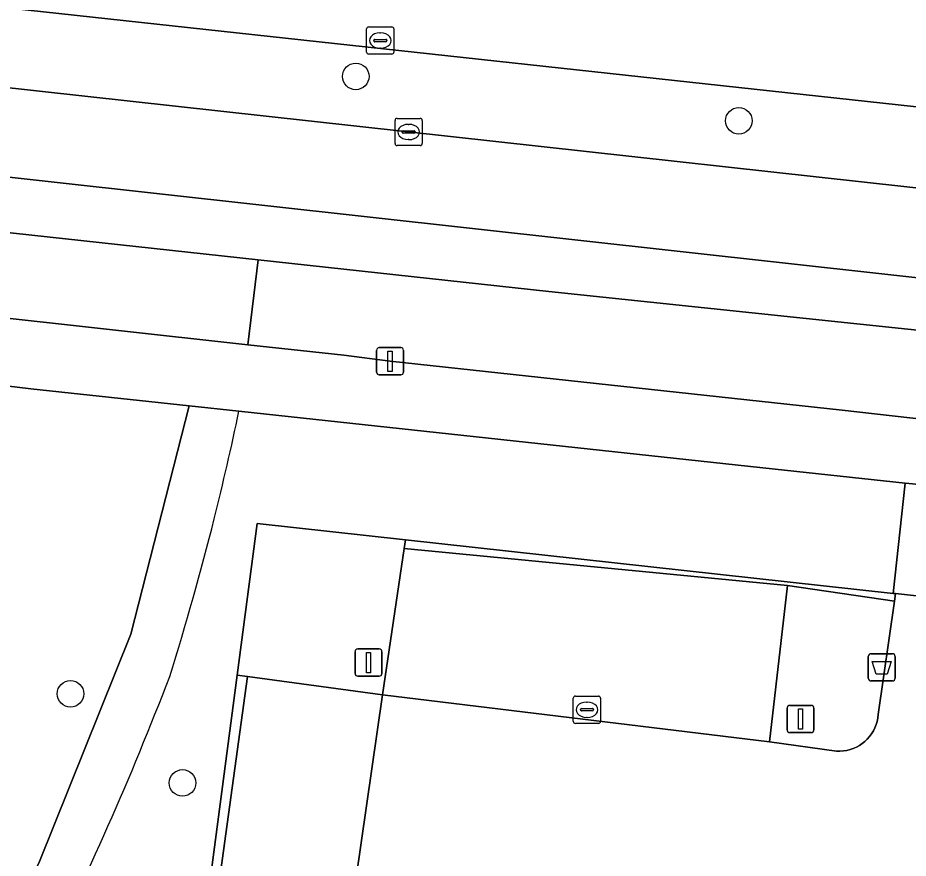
# Model space of a CAD drawing. Extents: x 162184 to 163154, y 385507 to 386516.
# Drawn here: x 162401.32 to 162434.06, y 386426.53 to 386457.44 of the extents above; entities that cross this region are included whole.
import ezdxf

# ---------------------------------------------------------------- set-up
doc = ezdxf.new("R2010")
doc.units = 0
for name, color, linetype in [('IMGEO_Afvalbak', 7, 'Continuous'), ('IMGEO_Berm_groen', 7, 'Continuous'), ('IMGEO_Boom', 7, 'Continuous'), ('IMGEO_Fietspad_gesloten', 7, 'Continuous'), ('IMGEO_Groenvoorziening', 7, 'Continuous'), ('IMGEO_Haag', 7, 'Continuous'), ('IMGEO_Hek', 7, 'Continuous'), ('IMGEO_Kolk', 7, 'Continuous'), ('IMGEO_Lichtmast', 7, 'Continuous'), ('IMGEO_OVBaan_gesloten', 7, 'Continuous'), ('IMGEO_Parkeervlak_open', 7, 'Continuous'), ('IMGEO_Rijbaan_lokaal_open', 7, 'Continuous'), ('IMGEO_Voetpad_halfverhard', 7, 'Continuous'), ('IMGEO_Voetpad_open', 7, 'Continuous')]:
    doc.layers.add(name, color=color, linetype=linetype)

msp = doc.modelspace()

# ---------------------------------------------------------------- linework, layer by layer
at = {"layer": 'IMGEO_Afvalbak'}
for p, q in [((162432.589, 386433.152), (162432.589, 386433.952)), ((162432.589, 386433.952), (162432.589, 386433.152)), ((162432.689, 386434.052), (162433.479, 386434.052)), ((162433.479, 386434.052), (162432.689, 386434.052)), ((162433.579, 386433.952), (162433.579, 386433.152)), ((162433.579, 386433.152), (162433.579, 386433.952)), ((162433.479, 386433.052), (162432.689, 386433.052)), ((162432.689, 386433.052), (162433.479, 386433.052))]:
    msp.add_line(p, q, dxfattribs=at)
msp.add_lwpolyline([(162432.732, 386433.766), (162433.436, 386433.766), (162433.287, 386433.296), (162432.881, 386433.296), (162432.732, 386433.766)], dxfattribs=at)
for centre, start, end in [((162432.689, 386433.952), 90, 180), ((162432.689, 386433.952), 90, 180), ((162433.479, 386433.952), 0, 90), ((162433.479, 386433.952), 360, 90), ((162432.689, 386433.152), 180, 270), ((162432.689, 386433.152), 180, 270), ((162433.479, 386433.152), 270, 0), ((162433.479, 386433.152), 270, 0)]:
    msp.add_arc(centre, 0.1, start, end, dxfattribs=at)
at = {"layer": 'IMGEO_Berm_groen'}
for points in [[(162613.988, 386438.091), (162606.697, 386438.297), (162597.59, 386438.678), (162578.374, 386439.662), (162558.009, 386441.049), (162541.026, 386442.441), (162445.632, 386452.94), (162395.715, 386458.384), (162389.661, 386459.044), (162389.661, 386459.044), (162388.471, 386456.244)], [(162388.471, 386456.244), (162388.471, 386456.244), (162395.33, 386455.487), (162519.79, 386441.76)], [(162511.316, 386439.442), (162452.562, 386445.864), (162394.901, 386452.259), (162387.143, 386453.119), (162386.302, 386451.14)], [(162386.302, 386451.14), (162410.16, 386448.539), (162420.849, 386447.373), (162445.492, 386444.783), (162513.786, 386437.543)]]:
    msp.add_lwpolyline(points, dxfattribs=at)
at = {"layer": 'IMGEO_Boom'}
for centre in [(162413.745, 386455.287), (162427.829, 386453.654), (162403.259, 386432.577), (162407.376, 386429.298)]:
    msp.add_circle(centre, 0.489, dxfattribs=at)
at = {"layer": 'IMGEO_Fietspad_gesloten'}
for points in [[(162386.302, 386451.14), (162385.017, 386448.116), (162385.018, 386448.116), (162389.581, 386447.627), (162394.61, 386447.087), (162409.778, 386445.416), (162410.16, 386448.539), (162386.302, 386451.14)], [(162420.849, 386447.373), (162410.16, 386448.539), (162409.778, 386445.416), (162413.301, 386445.028), (162415.005, 386444.81), (162431.632, 386443.01), (162440.398, 386442.014), (162453.79, 386440.539), (162465.837, 386439.248), (162475.78, 386438.147), (162491.163, 386436.474), (162495.383, 386436.058), (162512.845, 386434.099), (162535.416, 386431.622), (162535.473, 386431.8), (162546.282, 386431.799), (162555.818, 386431.981)], [(162619.523, 386432.354), (162616.897, 386432.615), (162613.714, 386432.942), (162606.078, 386434.165), (162566.111, 386435.21), (162535.834, 386435.272), (162524.914, 386436.329), (162513.786, 386437.543), (162445.492, 386444.783), (162420.849, 386447.373)]]:
    msp.add_lwpolyline(points, dxfattribs=at)
at = {"layer": 'IMGEO_Groenvoorziening'}
for points in [[(162407.623, 386443.168), (162401.804, 386443.795), (162387.844, 386445.487), (162384.305, 386439.127), (162390.101, 386434.28)], [(162392.116, 386431.293), (162392.145, 386430.409), (162384.419, 386412.861), (162379.928, 386403.845), (162376.249, 386397.335), (162381.39, 386394.232), (162390.618, 386407.428), (162397.224, 386417.512), (162400.761, 386423.928), (162402.097, 386426.35), (162405.481, 386434.771), (162407.623, 386443.168)], [(162409.387, 386433.259), (162410.123, 386438.836), (162415.573, 386438.238), (162433.504, 386436.271), (162433.942, 386440.33), (162428.719, 386440.893), (162409.45, 386442.971)], [(162402.083, 386422.332), (162405.619, 386416.083), (162407.546, 386419.312), (162409.387, 386433.259)]]:
    msp.add_lwpolyline(points, dxfattribs=at)
for points in [[(162415.525, 386437.916), (162415.573, 386438.238), (162410.123, 386438.836), (162409.387, 386433.259), (162409.762, 386433.209), (162414.732, 386432.543)], [(162415.573, 386438.238), (162415.525, 386437.916), (162429.616, 386436.562), (162433.558, 386435.988), (162433.597, 386436.261), (162433.504, 386436.271)], [(162433.558, 386435.988), (162429.616, 386436.562), (162428.955, 386430.805), (162431.424, 386430.468), (162431.549, 386430.466), (162431.674, 386430.476), (162431.798, 386430.495), (162431.919, 386430.526), (162432.038, 386430.567), (162432.152, 386430.617), (162432.262, 386430.678), (162432.366, 386430.748), (162432.464, 386430.826), (162432.554, 386430.913), (162432.637, 386431.007), (162432.711, 386431.107), (162432.777, 386431.214), (162432.833, 386431.326), (162432.879, 386431.443), (162432.915, 386431.563), (162432.94, 386431.685), (162432.955, 386431.81)], [(162409.762, 386433.209), (162409.387, 386433.259), (162407.546, 386419.312), (162405.372, 386402.837), (162405.586, 386402.817), (162406.227, 386407.483)]]:
    msp.add_lwpolyline(points, close=True, dxfattribs=at)
for centre, radius, start, end in [((162308.53, 386464.065), 103.101, 345.93717, 348.19415), ((162308.871, 386464.024), 102.76, 342.55375, 345.9134), ((162300.771, 386473.721), 113.599, 333.10429, 339.11052)]:
    msp.add_arc(centre, radius, start, end, dxfattribs=at)
at = {"layer": 'IMGEO_Haag'}
for points in [[(162415.525, 386437.916), (162415.573, 386438.238), (162410.123, 386438.836), (162409.387, 386433.259), (162409.762, 386433.209), (162414.732, 386432.543)], [(162433.558, 386435.988), (162429.616, 386436.562), (162428.955, 386430.805), (162431.424, 386430.468), (162431.549, 386430.466), (162431.674, 386430.476), (162431.798, 386430.495), (162431.919, 386430.526), (162432.038, 386430.567), (162432.152, 386430.617), (162432.262, 386430.678), (162432.366, 386430.748), (162432.464, 386430.826), (162432.554, 386430.913), (162432.637, 386431.007), (162432.711, 386431.107), (162432.777, 386431.214), (162432.833, 386431.326), (162432.879, 386431.443), (162432.915, 386431.563), (162432.94, 386431.685), (162432.955, 386431.81)]]:
    msp.add_lwpolyline(points, close=True, dxfattribs=at)
at = {"layer": 'IMGEO_Hek'}
for points in [[(162407.546, 386419.312), (162410.123, 386438.836)], [(162410.123, 386438.836), (162433.597, 386436.261)], [(162433.597, 386436.261), (162437.422, 386435.841)]]:
    msp.add_lwpolyline(points, dxfattribs=at)
at = {"layer": 'IMGEO_Kolk'}
for p, q in [((162414.146, 386456.179), (162414.146, 386457.031)), ((162414.221, 386457.105), (162415.073, 386457.105)), ((162414.634, 386456.885), (162414.659, 386456.885)), ((162415.147, 386457.031), (162415.147, 386456.179)), ((162414.405, 386456.599), (162414.405, 386456.611)), ((162414.843, 386456.562), (162414.445, 386456.562)), ((162414.448, 386456.648), (162414.846, 386456.648)), ((162414.889, 386456.611), (162414.889, 386456.599)), ((162414.657, 386456.325), (162414.632, 386456.325)), ((162415.073, 386456.105), (162414.221, 386456.105)), ((162415.189, 386452.816), (162415.189, 386453.668)), ((162415.264, 386453.742), (162416.116, 386453.742)), ((162416.19, 386453.668), (162416.19, 386452.816)), ((162415.491, 386453.285), (162415.889, 386453.285)), ((162415.677, 386453.522), (162415.702, 386453.522)), ((162415.448, 386453.236), (162415.448, 386453.248)), ((162415.886, 386453.199), (162415.488, 386453.199)), ((162415.7, 386452.962), (162415.675, 386452.962)), ((162415.932, 386453.248), (162415.932, 386453.236)), ((162416.116, 386452.742), (162415.264, 386452.742)), ((162421.745, 386431.565), (162421.745, 386432.417)), ((162421.82, 386432.491), (162422.672, 386432.491)), ((162422.746, 386432.417), (162422.746, 386431.565)), ((162422.004, 386431.985), (162422.004, 386431.997)), ((162422.047, 386432.034), (162422.445, 386432.034)), ((162422.233, 386432.271), (162422.258, 386432.271)), ((162422.488, 386431.997), (162422.488, 386431.985)), ((162422.442, 386431.948), (162422.044, 386431.948)), ((162422.256, 386431.711), (162422.231, 386431.711)), ((162422.672, 386431.491), (162421.82, 386431.491))]:
    msp.add_line(p, q, dxfattribs=at)
for points in [[(162414.146, 386456.179), (162414.146, 386457.031)], [(162414.221, 386457.105), (162415.073, 386457.105)], [(162415.147, 386457.031), (162415.147, 386456.179)], [(162415.073, 386456.105), (162414.221, 386456.105)], [(162415.189, 386452.816), (162415.189, 386453.668)], [(162415.264, 386453.742), (162416.116, 386453.742)], [(162416.19, 386453.668), (162416.19, 386452.816)], [(162416.116, 386452.742), (162415.264, 386452.742)], [(162421.745, 386431.565), (162421.745, 386432.417)], [(162421.82, 386432.491), (162422.672, 386432.491)], [(162422.746, 386432.417), (162422.746, 386431.565)], [(162422.672, 386431.491), (162421.82, 386431.491)]]:
    msp.add_lwpolyline(points, dxfattribs=at)
for centre, radius, start, end in [((162414.223, 386457.029), 0.0765, 91.552, 178.448), ((162414.223, 386457.029), 0.0765, 91.552, 178.448), ((162415.071, 386457.029), 0.0765, 1.552, 88.448), ((162415.071, 386457.029), 0.0765, 1.552, 88.448), ((162414.445, 386456.608), 0.0403, 85.8775, 175.7526), ((162414.442, 386456.598), 0.0366, 178.938, 274.7102), ((162414.846, 386456.605), 0.043, 264.8664, 352.4533), ((162414.85, 386456.61), 0.0386, 1.7309, 96.639), ((162414.223, 386456.181), 0.0765, 181.552, 268.448), ((162414.223, 386456.181), 0.0765, 181.552, 268.448), ((162415.071, 386456.181), 0.0765, 271.552, 358.448), ((162415.071, 386456.181), 0.0765, 271.552, 358.448), ((162415.266, 386453.666), 0.0765, 91.552, 178.448), ((162415.266, 386453.666), 0.0765, 91.552, 178.448), ((162416.114, 386453.666), 0.0765, 1.552, 88.448), ((162416.114, 386453.666), 0.0765, 1.552, 88.448), ((162415.488, 386453.245), 0.0403, 85.8775, 175.7526), ((162415.893, 386453.247), 0.0386, 1.7309, 96.639), ((162415.485, 386453.235), 0.0366, 178.938, 274.7102), ((162415.889, 386453.242), 0.043, 264.8664, 352.4533), ((162415.266, 386452.818), 0.0765, 181.552, 268.448), ((162415.266, 386452.818), 0.0765, 181.552, 268.448), ((162416.114, 386452.818), 0.0765, 271.552, 358.448), ((162416.114, 386452.818), 0.0765, 271.552, 358.448), ((162421.822, 386432.415), 0.0765, 91.552, 178.448), ((162421.822, 386432.415), 0.0765, 91.552, 178.448), ((162422.67, 386432.415), 0.0765, 1.552, 88.448), ((162422.67, 386432.415), 0.0765, 1.552, 88.448), ((162422.044, 386431.994), 0.0403, 85.8775, 175.7526), ((162422.041, 386431.984), 0.0366, 178.938, 274.7102), ((162422.445, 386431.991), 0.043, 264.8664, 352.4533), ((162422.449, 386431.996), 0.0386, 1.7309, 96.639), ((162421.822, 386431.567), 0.0765, 181.552, 268.448), ((162421.822, 386431.567), 0.0765, 181.552, 268.448), ((162422.67, 386431.567), 0.0765, 271.552, 358.448), ((162422.67, 386431.567), 0.0765, 271.552, 358.448)]:
    msp.add_arc(centre, radius, start, end, dxfattribs=at)
for centre, major_axis, ratio, start_param, end_param in [((162414.633, 386456.605), (-0.387, 0.002), 0.722429, 4.712389, 7.853982), ((162414.658, 386456.605), (-0.39, 0.002), 0.717154, 1.570796, 4.712389), ((162415.676, 386453.242), (-0.387, 0.002), 0.722429, 4.712389, 7.853982), ((162415.701, 386453.242), (-0.39, 0.002), 0.717154, 1.570796, 4.712389), ((162422.232, 386431.991), (-0.387, 0.002), 0.722429, 4.712389, 7.853982), ((162422.257, 386431.991), (-0.39, 0.002), 0.717154, 1.570796, 4.712389)]:
    msp.add_ellipse(centre, major_axis=major_axis, ratio=ratio, start_param=start_param, end_param=end_param, dxfattribs=at)
at = {"layer": 'IMGEO_Lichtmast'}
for p, q in [((162414.51, 386444.41), (162414.51, 386445.21)), ((162414.51, 386445.21), (162414.51, 386444.41)), ((162414.61, 386445.31), (162415.4, 386445.31)), ((162415.4, 386445.31), (162414.61, 386445.31)), ((162415.5, 386445.21), (162415.5, 386444.41)), ((162415.5, 386444.41), (162415.5, 386445.21)), ((162415.4, 386444.31), (162414.61, 386444.31)), ((162414.61, 386444.31), (162415.4, 386444.31)), ((162413.718, 386433.326), (162413.718, 386434.126)), ((162413.718, 386434.126), (162413.718, 386433.326)), ((162413.818, 386434.226), (162414.608, 386434.226)), ((162414.608, 386434.226), (162413.818, 386434.226)), ((162414.708, 386434.126), (162414.708, 386433.326)), ((162414.708, 386433.326), (162414.708, 386434.126)), ((162414.608, 386433.226), (162413.818, 386433.226)), ((162413.818, 386433.226), (162414.608, 386433.226)), ((162429.603, 386431.252), (162429.603, 386432.052)), ((162429.603, 386432.052), (162429.603, 386431.252)), ((162429.703, 386432.152), (162430.493, 386432.152)), ((162430.493, 386432.152), (162429.703, 386432.152)), ((162430.593, 386432.052), (162430.593, 386431.252)), ((162430.593, 386431.252), (162430.593, 386432.052)), ((162430.493, 386431.152), (162429.703, 386431.152)), ((162429.703, 386431.152), (162430.493, 386431.152))]:
    msp.add_line(p, q, dxfattribs=at)
for points in [[(162414.93, 386445.185), (162415.08, 386445.185), (162415.08, 386444.435), (162414.93, 386444.435), (162414.93, 386445.185)], [(162414.138, 386434.101), (162414.288, 386434.101), (162414.288, 386433.351), (162414.138, 386433.351), (162414.138, 386434.101)], [(162430.023, 386432.027), (162430.173, 386432.027), (162430.173, 386431.277), (162430.023, 386431.277), (162430.023, 386432.027)]]:
    msp.add_lwpolyline(points, dxfattribs=at)
for centre, start, end in [((162414.61, 386445.21), 90, 180), ((162414.61, 386445.21), 90, 180), ((162415.4, 386445.21), 0, 90), ((162415.4, 386445.21), 360, 90), ((162414.61, 386444.41), 180, 270), ((162414.61, 386444.41), 180, 270), ((162415.4, 386444.41), 270, 0), ((162415.4, 386444.41), 270, 0), ((162413.818, 386434.126), 90, 180), ((162413.818, 386434.126), 90, 180), ((162414.608, 386434.126), 0, 90), ((162414.608, 386434.126), 360, 90), ((162413.818, 386433.326), 180, 270), ((162413.818, 386433.326), 180, 270), ((162414.608, 386433.326), 270, 0), ((162414.608, 386433.326), 270, 0), ((162429.703, 386432.052), 90, 180), ((162429.703, 386432.052), 90, 180), ((162430.493, 386432.052), 0, 90), ((162430.493, 386432.052), 360, 90), ((162429.703, 386431.252), 180, 270), ((162429.703, 386431.252), 180, 270), ((162430.493, 386431.252), 270, 0), ((162430.493, 386431.252), 270, 0)]:
    msp.add_arc(centre, 0.1, start, end, dxfattribs=at)
at = {"layer": 'IMGEO_OVBaan_gesloten'}
msp.add_lwpolyline([(162396.21, 386462.111), (162395.715, 386458.384), (162445.632, 386452.94), (162541.026, 386442.441), (162558.009, 386441.049), (162578.374, 386439.662), (162597.59, 386438.678), (162606.697, 386438.297), (162613.988, 386438.091), (162617.163, 386437.987), (162617.174, 386441.294), (162609.875, 386441.447), (162599.951, 386441.893), (162583.396, 386442.637), (162579.336, 386442.9), (162576.152, 386443.107), (162567.276, 386443.682), (162559.41, 386444.34), (162555.447, 386444.671), (162551.416, 386445.062), (162547.284, 386445.463), (162491.528, 386451.501), (162416.064, 386459.823), (162406.715, 386460.85)], close=True, dxfattribs=at)
at = {"layer": 'IMGEO_Parkeervlak_open'}
for points in [[(162429.616, 386436.562), (162415.525, 386437.916), (162414.732, 386432.543), (162428.955, 386430.805)], [(162414.732, 386432.543), (162409.762, 386433.209), (162406.227, 386407.483), (162411.033, 386406.858)]]:
    msp.add_lwpolyline(points, close=True, dxfattribs=at)
at = {"layer": 'IMGEO_Rijbaan_lokaal_open'}
for points in [[(162519.79, 386441.76), (162395.33, 386455.487), (162388.471, 386456.244), (162388.471, 386456.244), (162387.143, 386453.119)], [(162387.143, 386453.119), (162394.901, 386452.259), (162452.562, 386445.864), (162511.316, 386439.442)], [(162437.214, 386435.864), (162433.597, 386436.261), (162433.558, 386435.988), (162432.955, 386431.81), (162432.94, 386431.685), (162432.915, 386431.563), (162432.879, 386431.443), (162432.833, 386431.326), (162432.777, 386431.214), (162432.711, 386431.107), (162432.637, 386431.007), (162432.554, 386430.913), (162432.464, 386430.826), (162432.366, 386430.748), (162432.262, 386430.678), (162432.152, 386430.617), (162432.038, 386430.567), (162431.919, 386430.526), (162431.798, 386430.495), (162431.674, 386430.476), (162431.549, 386430.466), (162431.424, 386430.468), (162428.955, 386430.805), (162414.732, 386432.543), (162411.033, 386406.858)]]:
    msp.add_lwpolyline(points, dxfattribs=at)
at = {"layer": 'IMGEO_Voetpad_halfverhard'}
msp.add_lwpolyline([(162409.45, 386442.971), (162407.623, 386443.168), (162405.481, 386434.771), (162402.097, 386426.35), (162400.761, 386423.928), (162397.224, 386417.512), (162390.618, 386407.428), (162381.39, 386394.232), (162369.862, 386377.745), (162357.974, 386359.939), (162356.711, 386357.485), (162355.446, 386355.029), (162355.313, 386354.771), (162354.304, 386352.208), (162353.323, 386347.91), (162353.067, 386345.986)], dxfattribs=at)
for centre, radius, start, end in [((162308.53, 386464.065), 103.101, 345.93717, 348.19415), ((162308.871, 386464.024), 102.76, 342.55375, 345.9134), ((162300.771, 386473.721), 113.599, 333.10429, 339.11052)]:
    msp.add_arc(centre, radius, start, end, dxfattribs=at)
at = {"layer": 'IMGEO_Voetpad_open'}
for points in [[(162568.529, 386428.701), (162547.725, 386430.257), (162542.087, 386430.897), (162535.416, 386431.622), (162512.845, 386434.099), (162495.383, 386436.058), (162491.163, 386436.474), (162475.78, 386438.147), (162465.837, 386439.248), (162453.79, 386440.539), (162440.398, 386442.014), (162431.632, 386443.01), (162415.005, 386444.81), (162413.301, 386445.028), (162409.778, 386445.416), (162394.61, 386447.087), (162389.581, 386447.627), (162385.018, 386448.116), (162385.017, 386448.116), (162384.093, 386445.942)], [(162384.093, 386445.942), (162384.094, 386445.942), (162384.264, 386445.921), (162386.058, 386445.704), (162387.844, 386445.487), (162401.804, 386443.795), (162407.623, 386443.168), (162409.45, 386442.971), (162428.719, 386440.893), (162433.942, 386440.33), (162434.214, 386440.3), (162437.945, 386439.898), (162442.374, 386439.42), (162457.261, 386437.815), (162510.266, 386432.099), (162509.644, 386427.917), (162512.628, 386427.59), (162513.131, 386431.772), (162524.072, 386430.458), (162542.725, 386428.564), (162558.3, 386427.081)]]:
    msp.add_lwpolyline(points, dxfattribs=at)
msp.add_lwpolyline([(162437.945, 386439.898), (162434.214, 386440.3), (162433.942, 386440.33), (162433.504, 386436.271), (162433.597, 386436.261), (162437.214, 386435.864), (162437.422, 386435.841)], close=True, dxfattribs=at)

doc.saveas('drawing.dxf')
